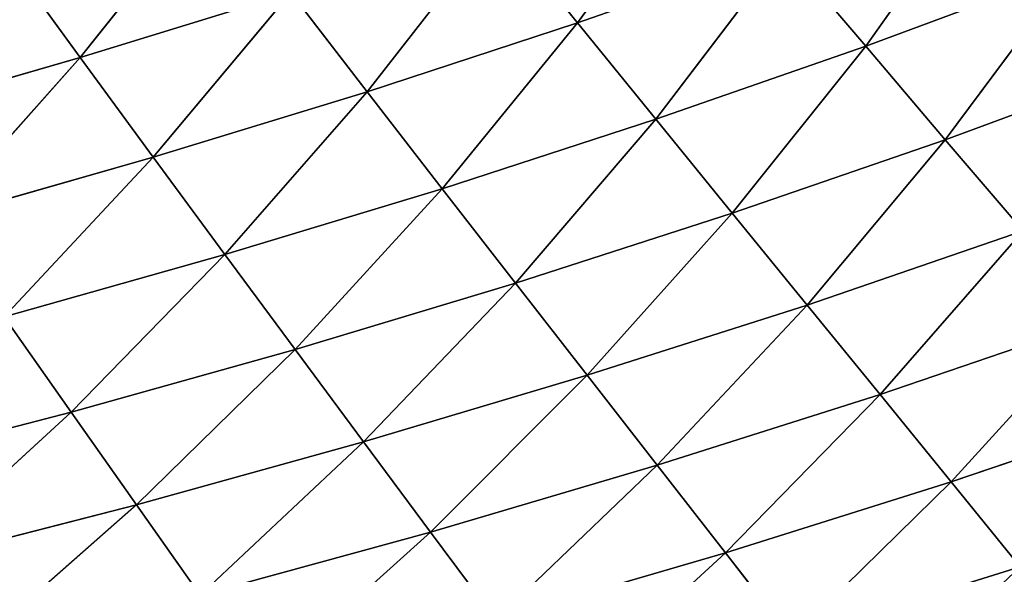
# Model space of a CAD drawing. Extents: x 0 to 500, y 0 to 390.
# Tile 645 of 656: x 343 to 364, y 37 to 48. Entities that reach past the tile are written whole.
import ezdxf

# ---------------------------------------------------------------- set-up
doc = ezdxf.new("R2010")
doc.units = 0
doc.header["$LTSCALE"] = 25.4
doc.layers.get('0').update_dxf_attribs({"linetype": 'CONTINUOUS'})

# ---------------------------------------------------------------- blocks, each defined once
blk = doc.blocks.new('ATLANTA505_-_S_STL')
at = {"color": 0}
for p, q in [((359.904, 81.52, 354.54), (358.489, 78.481, 352.721)), ((359.904, 81.52, 354.54), (358.489, 78.481, 352.721)), ((364.77, 81.377, 353.021), (359.904, 81.52, 354.54)), ((364.77, 81.377, 353.021), (359.904, 81.52, 354.54)), ((364.77, 81.377, 353.021), (363.297, 78.33, 351.208)), ((364.77, 81.377, 353.021), (363.297, 78.33, 351.208)), ((352.209, 75.697, 352.28), (353.6, 78.635, 354.153)), ((352.209, 75.697, 352.28), (353.6, 78.635, 354.153)), ((358.489, 78.481, 352.721), (353.6, 78.635, 354.153)), ((358.489, 78.481, 352.721), (353.6, 78.635, 354.153)), ((358.489, 78.481, 352.721), (357.036, 75.536, 350.855)), ((358.489, 78.481, 352.721), (357.036, 75.536, 350.855)), ((363.297, 78.33, 351.208), (358.489, 78.481, 352.721)), ((363.297, 78.33, 351.208), (358.489, 78.481, 352.721)), ((363.297, 78.33, 351.208), (361.782, 75.378, 349.349)), ((363.297, 78.33, 351.208), (361.782, 75.378, 349.349)), ((368.02, 78.182, 349.612), (363.297, 78.33, 351.208)), ((368.02, 78.182, 349.612), (363.297, 78.33, 351.208)), ((345.943, 73.026, 351.699), (342.32, 76.027, 354.894)), ((345.943, 73.026, 351.699), (342.32, 76.027, 354.894)), ((347.303, 75.861, 353.626), (345.943, 73.026, 351.699)), ((347.303, 75.861, 353.626), (345.943, 73.026, 351.699)), ((352.209, 75.697, 352.28), (347.303, 75.861, 353.626)), ((347.303, 75.861, 353.626), (350.783, 72.856, 350.359)), ((352.209, 75.697, 352.28), (347.303, 75.861, 353.626)), ((347.303, 75.861, 353.626), (350.783, 72.856, 350.359)), ((352.209, 75.697, 352.28), (350.783, 72.856, 350.359)), ((352.209, 75.697, 352.28), (350.783, 72.856, 350.359)), ((352.209, 75.697, 352.28), (357.036, 75.536, 350.855)), ((352.209, 75.697, 352.28), (357.036, 75.536, 350.855)), ((355.545, 72.689, 348.94), (357.036, 75.536, 350.855)), ((355.545, 72.689, 348.94), (357.036, 75.536, 350.855)), ((361.782, 75.378, 349.349), (357.036, 75.536, 350.855)), ((361.782, 75.378, 349.349), (357.036, 75.536, 350.855)), ((361.782, 75.378, 349.349), (360.228, 72.524, 347.443)), ((361.782, 75.378, 349.349), (360.228, 72.524, 347.443)), ((366.446, 75.223, 347.761), (361.782, 75.378, 349.349)), ((366.446, 75.223, 347.761), (361.782, 75.378, 349.349)), ((341.027, 73.198, 352.963), (344.55, 70.288, 349.722)), ((345.943, 73.026, 351.699), (341.027, 73.198, 352.963)), ((345.943, 73.026, 351.699), (341.027, 73.198, 352.963)), ((341.027, 73.198, 352.963), (344.55, 70.288, 349.722)), ((345.943, 73.026, 351.699), (344.55, 70.288, 349.722)), ((345.943, 73.026, 351.699), (344.55, 70.288, 349.722)), ((350.783, 72.856, 350.359), (345.943, 73.026, 351.699)), ((350.783, 72.856, 350.359), (345.943, 73.026, 351.699)), ((349.322, 70.113, 348.388), (345.943, 73.026, 351.699)), ((349.322, 70.113, 348.388), (345.943, 73.026, 351.699)), ((350.783, 72.856, 350.359), (349.322, 70.113, 348.388)), ((350.783, 72.856, 350.359), (349.322, 70.113, 348.388)), ((355.545, 72.689, 348.94), (350.783, 72.856, 350.359)), ((350.783, 72.856, 350.359), (354.017, 69.941, 346.977)), ((355.545, 72.689, 348.94), (350.783, 72.856, 350.359)), ((350.783, 72.856, 350.359), (354.017, 69.941, 346.977)), ((355.545, 72.689, 348.94), (354.017, 69.941, 346.977)), ((355.545, 72.689, 348.94), (354.017, 69.941, 346.977)), ((358.635, 69.772, 345.488), (355.545, 72.689, 348.94)), ((355.545, 72.689, 348.94), (360.228, 72.524, 347.443)), ((355.545, 72.689, 348.94), (360.228, 72.524, 347.443)), ((358.635, 69.772, 345.488), (355.545, 72.689, 348.94)), ((358.635, 69.772, 345.488), (360.228, 72.524, 347.443)), ((358.635, 69.772, 345.488), (360.228, 72.524, 347.443)), ((364.83, 72.363, 345.864), (360.228, 72.524, 347.443)), ((360.228, 72.524, 347.443), (363.173, 69.606, 343.92)), ((364.83, 72.363, 345.864), (360.228, 72.524, 347.443)), ((360.228, 72.524, 347.443), (363.173, 69.606, 343.92)), ((364.83, 72.363, 345.864), (363.173, 69.606, 343.92)), ((364.83, 72.363, 345.864), (363.173, 69.606, 343.92)), ((339.705, 70.466, 350.981), (344.55, 70.288, 349.722)), ((339.705, 70.466, 350.981), (344.55, 70.288, 349.722)), ((343.127, 67.651, 347.694), (344.55, 70.288, 349.722)), ((343.127, 67.651, 347.694), (344.55, 70.288, 349.722)), ((344.55, 70.288, 349.722), (347.828, 67.473, 346.366)), ((349.322, 70.113, 348.388), (344.55, 70.288, 349.722)), ((349.322, 70.113, 348.388), (344.55, 70.288, 349.722)), ((344.55, 70.288, 349.722), (347.828, 67.473, 346.366)), ((349.322, 70.113, 348.388), (347.828, 67.473, 346.366)), ((349.322, 70.113, 348.388), (347.828, 67.473, 346.366)), ((354.017, 69.941, 346.977), (349.322, 70.113, 348.388)), ((354.017, 69.941, 346.977), (349.322, 70.113, 348.388)), ((352.455, 67.297, 344.964), (349.322, 70.113, 348.388)), ((352.455, 67.297, 344.964), (349.322, 70.113, 348.388)), ((354.017, 69.941, 346.977), (352.455, 67.297, 344.964)), ((354.017, 69.941, 346.977), (352.455, 67.297, 344.964)), ((354.017, 69.941, 346.977), (357.005, 67.124, 343.484)), ((358.635, 69.772, 345.488), (354.017, 69.941, 346.977)), ((358.635, 69.772, 345.488), (354.017, 69.941, 346.977)), ((354.017, 69.941, 346.977), (357.005, 67.124, 343.484)), ((358.635, 69.772, 345.488), (357.005, 67.124, 343.484)), ((358.635, 69.772, 345.488), (357.005, 67.124, 343.484)), ((361.477, 66.955, 341.928), (358.635, 69.772, 345.488)), ((358.635, 69.772, 345.488), (363.173, 69.606, 343.92)), ((358.635, 69.772, 345.488), (363.173, 69.606, 343.92)), ((361.477, 66.955, 341.928), (358.635, 69.772, 345.488)), ((361.477, 66.955, 341.928), (363.173, 69.606, 343.92)), ((361.477, 66.955, 341.928), (363.173, 69.606, 343.92)), ((367.629, 69.444, 342.272), (363.173, 69.606, 343.92)), ((363.173, 69.606, 343.92), (365.868, 66.789, 340.292)), ((367.629, 69.444, 342.272), (363.173, 69.606, 343.92)), ((363.173, 69.606, 343.92), (365.868, 66.789, 340.292)), ((343.127, 67.651, 347.694), (346.303, 64.937, 344.293)), ((343.127, 67.651, 347.694), (346.303, 64.937, 344.293)), ((343.127, 67.651, 347.694), (347.828, 67.473, 346.366)), ((343.127, 67.651, 347.694), (347.828, 67.473, 346.366)), ((346.303, 64.937, 344.293), (347.828, 67.473, 346.366)), ((346.303, 64.937, 344.293), (347.828, 67.473, 346.366)), ((347.828, 67.473, 346.366), (350.859, 64.759, 342.899)), ((352.455, 67.297, 344.964), (347.828, 67.473, 346.366)), ((352.455, 67.297, 344.964), (347.828, 67.473, 346.366)), ((347.828, 67.473, 346.366), (350.859, 64.759, 342.899)), ((352.455, 67.297, 344.964), (350.859, 64.759, 342.899)), ((352.455, 67.297, 344.964), (350.859, 64.759, 342.899)), ((357.005, 67.124, 343.484), (352.455, 67.297, 344.964)), ((357.005, 67.124, 343.484), (352.455, 67.297, 344.964)), ((355.34, 64.584, 341.431), (352.455, 67.297, 344.964)), ((355.34, 64.584, 341.431), (352.455, 67.297, 344.964)), ((357.005, 67.124, 343.484), (355.34, 64.584, 341.431)), ((357.005, 67.124, 343.484), (355.34, 64.584, 341.431)), ((357.005, 67.124, 343.484), (359.744, 64.413, 339.886)), ((361.477, 66.955, 341.928), (357.005, 67.124, 343.484)), ((361.477, 66.955, 341.928), (357.005, 67.124, 343.484)), ((357.005, 67.124, 343.484), (359.744, 64.413, 339.886)), ((361.477, 66.955, 341.928), (359.744, 64.413, 339.886)), ((361.477, 66.955, 341.928), (359.744, 64.413, 339.886)), ((364.069, 64.245, 338.264), (361.477, 66.955, 341.928)), ((361.477, 66.955, 341.928), (365.868, 66.789, 340.292)), ((361.477, 66.955, 341.928), (365.868, 66.789, 340.292)), ((364.069, 64.245, 338.264), (361.477, 66.955, 341.928)), ((344.748, 62.509, 342.167), (341.674, 65.118, 345.613)), ((341.674, 65.118, 345.613), (346.303, 64.937, 344.293)), ((341.674, 65.118, 345.613), (346.303, 64.937, 344.293)), ((344.748, 62.509, 342.167), (341.674, 65.118, 345.613)), ((344.748, 62.509, 342.167), (346.303, 64.937, 344.293)), ((344.748, 62.509, 342.167), (346.303, 64.937, 344.293)), ((346.303, 64.937, 344.293), (349.231, 62.33, 340.783)), ((346.303, 64.937, 344.293), (349.231, 62.33, 340.783)), ((346.303, 64.937, 344.293), (350.859, 64.759, 342.899)), ((346.303, 64.937, 344.293), (350.859, 64.759, 342.899)), ((349.231, 62.33, 340.783), (350.859, 64.759, 342.899)), ((349.231, 62.33, 340.783), (350.859, 64.759, 342.899)), ((350.859, 64.759, 342.899), (353.641, 62.154, 339.326)), ((355.34, 64.584, 341.431), (350.859, 64.759, 342.899)), ((355.34, 64.584, 341.431), (350.859, 64.759, 342.899)), ((350.859, 64.759, 342.899), (353.641, 62.154, 339.326)), ((355.34, 64.584, 341.431), (353.641, 62.154, 339.326)), ((355.34, 64.584, 341.431), (353.641, 62.154, 339.326)), ((359.744, 64.413, 339.886), (355.34, 64.584, 341.431)), ((359.744, 64.413, 339.886), (355.34, 64.584, 341.431)), ((357.975, 61.982, 337.794), (355.34, 64.584, 341.431)), ((357.975, 61.982, 337.794), (355.34, 64.584, 341.431)), ((340.193, 62.691, 343.478), (344.748, 62.509, 342.167)), ((340.193, 62.691, 343.478), (344.748, 62.509, 342.167)), ((343.165, 60.188, 339.99), (344.748, 62.509, 342.167)), ((343.165, 60.188, 339.99), (344.748, 62.509, 342.167)), ((347.574, 60.009, 338.617), (344.748, 62.509, 342.167)), ((344.748, 62.509, 342.167), (349.231, 62.33, 340.783)), ((344.748, 62.509, 342.167), (349.231, 62.33, 340.783)), ((347.574, 60.009, 338.617), (344.748, 62.509, 342.167))]:
    blk.add_line(p, q, dxfattribs=at)
mesh = blk.add_polyface(dxfattribs=at)
corners = [(361.281, 84.648, 356.314), (364.77, 81.377, 353.021), (359.904, 81.52, 354.54), (366.203, 84.515, 354.788)]
mesh.append_faces([[corners[k] for k in face] for face in [(0, 1, 2), (1, 0, 3)]], dxfattribs={"vtx0": -1, "color": 0})
mesh = blk.add_polyface(dxfattribs=at)
corners = [(354.955, 81.665, 355.977), (358.489, 78.481, 352.721), (353.6, 78.635, 354.153), (359.904, 81.52, 354.54)]
mesh.append_faces([[corners[k] for k in face] for face in [(0, 1, 2), (1, 0, 3)]], dxfattribs={"vtx0": -1, "color": 0})
mesh = blk.add_polyface(dxfattribs=at)
corners = [(359.904, 81.52, 354.54), (363.297, 78.33, 351.208), (358.489, 78.481, 352.721), (364.77, 81.377, 353.021)]
mesh.append_faces([[corners[k] for k in face] for face in [(0, 1, 2), (1, 0, 3)]], dxfattribs={"vtx0": -1, "color": 0})
mesh = blk.add_polyface(dxfattribs=at)
corners = [(364.77, 81.377, 353.021), (368.02, 78.182, 349.612), (363.297, 78.33, 351.208), (369.55, 81.237, 351.416)]
mesh.append_faces([[corners[k] for k in face] for face in [(0, 1, 2), (1, 0, 3)]], dxfattribs={"vtx0": -1, "color": 0})
mesh = blk.add_polyface(dxfattribs=at)
corners = [(348.63, 78.791, 355.504), (352.209, 75.697, 352.28), (347.303, 75.861, 353.626), (353.6, 78.635, 354.153)]
mesh.append_faces([[corners[k] for k in face] for face in [(0, 1, 2), (1, 0, 3)]], dxfattribs={"vtx0": -1, "color": 0})
mesh = blk.add_polyface(dxfattribs=at)
corners = [(353.6, 78.635, 354.153), (357.036, 75.536, 350.855), (352.209, 75.697, 352.28), (358.489, 78.481, 352.721)]
mesh.append_faces([[corners[k] for k in face] for face in [(0, 1, 2), (1, 0, 3)]], dxfattribs={"vtx0": -1, "color": 0})
mesh = blk.add_polyface(dxfattribs=at)
corners = [(358.489, 78.481, 352.721), (361.782, 75.378, 349.349), (357.036, 75.536, 350.855), (363.297, 78.33, 351.208)]
mesh.append_faces([[corners[k] for k in face] for face in [(0, 1, 2), (1, 0, 3)]], dxfattribs={"vtx0": -1, "color": 0})
mesh = blk.add_polyface(dxfattribs=at)
corners = [(363.297, 78.33, 351.208), (366.446, 75.223, 347.761), (361.782, 75.378, 349.349), (368.02, 78.182, 349.612)]
mesh.append_faces([[corners[k] for k in face] for face in [(0, 1, 2), (1, 0, 3)]], dxfattribs={"vtx0": -1, "color": 0})
mesh = blk.add_polyface(dxfattribs=at)
corners = [(345.943, 73.026, 351.699), (341.027, 73.198, 352.963), (342.32, 76.027, 354.894)]
mesh.append_faces([[corners[k] for k in face] for face in [(0, 1, 2)]], dxfattribs={"color": 0})
mesh = blk.add_polyface(dxfattribs=at)
corners = [(347.303, 75.861, 353.626), (345.943, 73.026, 351.699), (342.32, 76.027, 354.894)]
mesh.append_faces([[corners[k] for k in face] for face in [(0, 1, 2)]], dxfattribs={"color": 0})
mesh = blk.add_polyface(dxfattribs=at)
corners = [(350.783, 72.856, 350.359), (345.943, 73.026, 351.699), (347.303, 75.861, 353.626)]
mesh.append_faces([[corners[k] for k in face] for face in [(0, 1, 2)]], dxfattribs={"color": 0})
mesh = blk.add_polyface(dxfattribs=at)
corners = [(352.209, 75.697, 352.28), (350.783, 72.856, 350.359), (347.303, 75.861, 353.626)]
mesh.append_faces([[corners[k] for k in face] for face in [(0, 1, 2)]], dxfattribs={"color": 0})
mesh = blk.add_polyface(dxfattribs=at)
corners = [(352.209, 75.697, 352.28), (355.545, 72.689, 348.94), (350.783, 72.856, 350.359), (357.036, 75.536, 350.855)]
mesh.append_faces([[corners[k] for k in face] for face in [(0, 1, 2), (1, 0, 3)]], dxfattribs={"vtx0": -1, "color": 0})
mesh = blk.add_polyface(dxfattribs=at)
corners = [(357.036, 75.536, 350.855), (360.228, 72.524, 347.443), (355.545, 72.689, 348.94), (361.782, 75.378, 349.349)]
mesh.append_faces([[corners[k] for k in face] for face in [(0, 1, 2), (1, 0, 3)]], dxfattribs={"vtx0": -1, "color": 0})
mesh = blk.add_polyface(dxfattribs=at)
corners = [(361.782, 75.378, 349.349), (364.83, 72.363, 345.864), (360.228, 72.524, 347.443), (366.446, 75.223, 347.761)]
mesh.append_faces([[corners[k] for k in face] for face in [(0, 1, 2), (1, 0, 3)]], dxfattribs={"vtx0": -1, "color": 0})
mesh = blk.add_polyface(dxfattribs=at)
corners = [(344.55, 70.288, 349.722), (339.705, 70.466, 350.981), (341.027, 73.198, 352.963)]
mesh.append_faces([[corners[k] for k in face] for face in [(0, 1, 2)]], dxfattribs={"color": 0})
mesh = blk.add_polyface(dxfattribs=at)
corners = [(345.943, 73.026, 351.699), (344.55, 70.288, 349.722), (341.027, 73.198, 352.963)]
mesh.append_faces([[corners[k] for k in face] for face in [(0, 1, 2)]], dxfattribs={"color": 0})
mesh = blk.add_polyface(dxfattribs=at)
corners = [(349.322, 70.113, 348.388), (344.55, 70.288, 349.722), (345.943, 73.026, 351.699)]
mesh.append_faces([[corners[k] for k in face] for face in [(0, 1, 2)]], dxfattribs={"color": 0})
mesh = blk.add_polyface(dxfattribs=at)
corners = [(350.783, 72.856, 350.359), (349.322, 70.113, 348.388), (345.943, 73.026, 351.699)]
mesh.append_faces([[corners[k] for k in face] for face in [(0, 1, 2)]], dxfattribs={"color": 0})
mesh = blk.add_polyface(dxfattribs=at)
corners = [(354.017, 69.941, 346.977), (349.322, 70.113, 348.388), (350.783, 72.856, 350.359)]
mesh.append_faces([[corners[k] for k in face] for face in [(0, 1, 2)]], dxfattribs={"color": 0})
mesh = blk.add_polyface(dxfattribs=at)
corners = [(355.545, 72.689, 348.94), (354.017, 69.941, 346.977), (350.783, 72.856, 350.359)]
mesh.append_faces([[corners[k] for k in face] for face in [(0, 1, 2)]], dxfattribs={"color": 0})
mesh = blk.add_polyface(dxfattribs=at)
corners = [(358.635, 69.772, 345.488), (354.017, 69.941, 346.977), (355.545, 72.689, 348.94)]
mesh.append_faces([[corners[k] for k in face] for face in [(0, 1, 2)]], dxfattribs={"color": 0})
mesh = blk.add_polyface(dxfattribs=at)
corners = [(360.228, 72.524, 347.443), (358.635, 69.772, 345.488), (355.545, 72.689, 348.94)]
mesh.append_faces([[corners[k] for k in face] for face in [(0, 1, 2)]], dxfattribs={"color": 0})
mesh = blk.add_polyface(dxfattribs=at)
corners = [(363.173, 69.606, 343.92), (358.635, 69.772, 345.488), (360.228, 72.524, 347.443)]
mesh.append_faces([[corners[k] for k in face] for face in [(0, 1, 2)]], dxfattribs={"color": 0})
mesh = blk.add_polyface(dxfattribs=at)
corners = [(364.83, 72.363, 345.864), (363.173, 69.606, 343.92), (360.228, 72.524, 347.443)]
mesh.append_faces([[corners[k] for k in face] for face in [(0, 1, 2)]], dxfattribs={"color": 0})
mesh = blk.add_polyface(dxfattribs=at)
corners = [(364.83, 72.363, 345.864), (367.629, 69.444, 342.272), (363.173, 69.606, 343.92), (369.348, 72.205, 344.205)]
mesh.append_faces([[corners[k] for k in face] for face in [(0, 1, 2), (1, 0, 3)]], dxfattribs={"vtx0": -1, "color": 0})
mesh = blk.add_polyface(dxfattribs=at)
corners = [(344.55, 70.288, 349.722), (343.127, 67.651, 347.694), (339.705, 70.466, 350.981)]
mesh.append_faces([[corners[k] for k in face] for face in [(0, 1, 2)]], dxfattribs={"color": 0})
mesh = blk.add_polyface(dxfattribs=at)
corners = [(347.828, 67.473, 346.366), (343.127, 67.651, 347.694), (344.55, 70.288, 349.722)]
mesh.append_faces([[corners[k] for k in face] for face in [(0, 1, 2)]], dxfattribs={"color": 0})
mesh = blk.add_polyface(dxfattribs=at)
corners = [(349.322, 70.113, 348.388), (347.828, 67.473, 346.366), (344.55, 70.288, 349.722)]
mesh.append_faces([[corners[k] for k in face] for face in [(0, 1, 2)]], dxfattribs={"color": 0})
mesh = blk.add_polyface(dxfattribs=at)
corners = [(352.455, 67.297, 344.964), (347.828, 67.473, 346.366), (349.322, 70.113, 348.388)]
mesh.append_faces([[corners[k] for k in face] for face in [(0, 1, 2)]], dxfattribs={"color": 0})
mesh = blk.add_polyface(dxfattribs=at)
corners = [(354.017, 69.941, 346.977), (352.455, 67.297, 344.964), (349.322, 70.113, 348.388)]
mesh.append_faces([[corners[k] for k in face] for face in [(0, 1, 2)]], dxfattribs={"color": 0})
mesh = blk.add_polyface(dxfattribs=at)
corners = [(357.005, 67.124, 343.484), (352.455, 67.297, 344.964), (354.017, 69.941, 346.977)]
mesh.append_faces([[corners[k] for k in face] for face in [(0, 1, 2)]], dxfattribs={"color": 0})
mesh = blk.add_polyface(dxfattribs=at)
corners = [(358.635, 69.772, 345.488), (357.005, 67.124, 343.484), (354.017, 69.941, 346.977)]
mesh.append_faces([[corners[k] for k in face] for face in [(0, 1, 2)]], dxfattribs={"color": 0})
mesh = blk.add_polyface(dxfattribs=at)
corners = [(361.477, 66.955, 341.928), (357.005, 67.124, 343.484), (358.635, 69.772, 345.488)]
mesh.append_faces([[corners[k] for k in face] for face in [(0, 1, 2)]], dxfattribs={"color": 0})
mesh = blk.add_polyface(dxfattribs=at)
corners = [(363.173, 69.606, 343.92), (361.477, 66.955, 341.928), (358.635, 69.772, 345.488)]
mesh.append_faces([[corners[k] for k in face] for face in [(0, 1, 2)]], dxfattribs={"color": 0})
mesh = blk.add_polyface(dxfattribs=at)
corners = [(365.868, 66.789, 340.292), (361.477, 66.955, 341.928), (363.173, 69.606, 343.92)]
mesh.append_faces([[corners[k] for k in face] for face in [(0, 1, 2)]], dxfattribs={"color": 0})
mesh = blk.add_polyface(dxfattribs=at)
corners = [(367.629, 69.444, 342.272), (365.868, 66.789, 340.292), (363.173, 69.606, 343.92)]
mesh.append_faces([[corners[k] for k in face] for face in [(0, 1, 2)]], dxfattribs={"color": 0})
mesh = blk.add_polyface(dxfattribs=at)
corners = [(346.303, 64.937, 344.293), (341.674, 65.118, 345.613), (343.127, 67.651, 347.694)]
mesh.append_faces([[corners[k] for k in face] for face in [(0, 1, 2)]], dxfattribs={"color": 0})
mesh = blk.add_polyface(dxfattribs=at)
corners = [(347.828, 67.473, 346.366), (346.303, 64.937, 344.293), (343.127, 67.651, 347.694)]
mesh.append_faces([[corners[k] for k in face] for face in [(0, 1, 2)]], dxfattribs={"color": 0})
mesh = blk.add_polyface(dxfattribs=at)
corners = [(350.859, 64.759, 342.899), (346.303, 64.937, 344.293), (347.828, 67.473, 346.366)]
mesh.append_faces([[corners[k] for k in face] for face in [(0, 1, 2)]], dxfattribs={"color": 0})
mesh = blk.add_polyface(dxfattribs=at)
corners = [(352.455, 67.297, 344.964), (350.859, 64.759, 342.899), (347.828, 67.473, 346.366)]
mesh.append_faces([[corners[k] for k in face] for face in [(0, 1, 2)]], dxfattribs={"color": 0})
mesh = blk.add_polyface(dxfattribs=at)
corners = [(355.34, 64.584, 341.431), (350.859, 64.759, 342.899), (352.455, 67.297, 344.964)]
mesh.append_faces([[corners[k] for k in face] for face in [(0, 1, 2)]], dxfattribs={"color": 0})
mesh = blk.add_polyface(dxfattribs=at)
corners = [(357.005, 67.124, 343.484), (355.34, 64.584, 341.431), (352.455, 67.297, 344.964)]
mesh.append_faces([[corners[k] for k in face] for face in [(0, 1, 2)]], dxfattribs={"color": 0})
mesh = blk.add_polyface(dxfattribs=at)
corners = [(357.005, 67.124, 343.484), (359.744, 64.413, 339.886), (355.34, 64.584, 341.431)]
mesh.append_faces([[corners[k] for k in face] for face in [(0, 1, 2)]], dxfattribs={"color": 0})
mesh = blk.add_polyface(dxfattribs=at)
corners = [(357.005, 67.124, 343.484), (361.477, 66.955, 341.928), (359.744, 64.413, 339.886)]
mesh.append_faces([[corners[k] for k in face] for face in [(0, 1, 2)]], dxfattribs={"color": 0})
mesh = blk.add_polyface(dxfattribs=at)
corners = [(361.477, 66.955, 341.928), (364.069, 64.245, 338.264), (359.744, 64.413, 339.886)]
mesh.append_faces([[corners[k] for k in face] for face in [(0, 1, 2)]], dxfattribs={"color": 0})
mesh = blk.add_polyface(dxfattribs=at)
corners = [(361.477, 66.955, 341.928), (365.868, 66.789, 340.292), (364.069, 64.245, 338.264)]
mesh.append_faces([[corners[k] for k in face] for face in [(0, 1, 2)]], dxfattribs={"color": 0})
mesh = blk.add_polyface(dxfattribs=at)
corners = [(341.674, 65.118, 345.613), (344.748, 62.509, 342.167), (340.193, 62.691, 343.478)]
mesh.append_faces([[corners[k] for k in face] for face in [(0, 1, 2)]], dxfattribs={"color": 0})
mesh = blk.add_polyface(dxfattribs=at)
corners = [(341.674, 65.118, 345.613), (346.303, 64.937, 344.293), (344.748, 62.509, 342.167)]
mesh.append_faces([[corners[k] for k in face] for face in [(0, 1, 2)]], dxfattribs={"color": 0})
mesh = blk.add_polyface(dxfattribs=at)
corners = [(346.303, 64.937, 344.293), (349.231, 62.33, 340.783), (344.748, 62.509, 342.167)]
mesh.append_faces([[corners[k] for k in face] for face in [(0, 1, 2)]], dxfattribs={"color": 0})
mesh = blk.add_polyface(dxfattribs=at)
corners = [(346.303, 64.937, 344.293), (350.859, 64.759, 342.899), (349.231, 62.33, 340.783)]
mesh.append_faces([[corners[k] for k in face] for face in [(0, 1, 2)]], dxfattribs={"color": 0})
mesh = blk.add_polyface(dxfattribs=at)
corners = [(350.859, 64.759, 342.899), (353.641, 62.154, 339.326), (349.231, 62.33, 340.783)]
mesh.append_faces([[corners[k] for k in face] for face in [(0, 1, 2)]], dxfattribs={"color": 0})
mesh = blk.add_polyface(dxfattribs=at)
corners = [(350.859, 64.759, 342.899), (355.34, 64.584, 341.431), (353.641, 62.154, 339.326)]
mesh.append_faces([[corners[k] for k in face] for face in [(0, 1, 2)]], dxfattribs={"color": 0})
mesh = blk.add_polyface(dxfattribs=at)
corners = [(355.34, 64.584, 341.431), (357.975, 61.982, 337.794), (353.641, 62.154, 339.326)]
mesh.append_faces([[corners[k] for k in face] for face in [(0, 1, 2)]], dxfattribs={"color": 0})
mesh = blk.add_polyface(dxfattribs=at)
corners = [(355.34, 64.584, 341.431), (359.744, 64.413, 339.886), (357.975, 61.982, 337.794)]
mesh.append_faces([[corners[k] for k in face] for face in [(0, 1, 2)]], dxfattribs={"color": 0})
mesh = blk.add_polyface(dxfattribs=at)
corners = [(340.193, 62.691, 343.478), (344.748, 62.509, 342.167), (343.165, 60.188, 339.99)]
mesh.append_faces([[corners[k] for k in face] for face in [(0, 1, 2)]], dxfattribs={"color": 0})
mesh = blk.add_polyface(dxfattribs=at)
corners = [(344.748, 62.509, 342.167), (347.574, 60.009, 338.617), (343.165, 60.188, 339.99)]
mesh.append_faces([[corners[k] for k in face] for face in [(0, 1, 2)]], dxfattribs={"color": 0})
mesh = blk.add_polyface(dxfattribs=at)
corners = [(344.748, 62.509, 342.167), (349.231, 62.33, 340.783), (347.574, 60.009, 338.617)]
mesh.append_faces([[corners[k] for k in face] for face in [(0, 1, 2)]], dxfattribs={"color": 0})

msp = doc.modelspace()

# ---------------------------------------------------------------- block references
at = {"color": 254, "extrusion": (0, -1, 1.11022e-16)}
msp.add_blockref('ATLANTA505_-_S_STL', (-0.149, -0.01, -389.852), dxfattribs=at)

doc.saveas('drawing.dxf')
